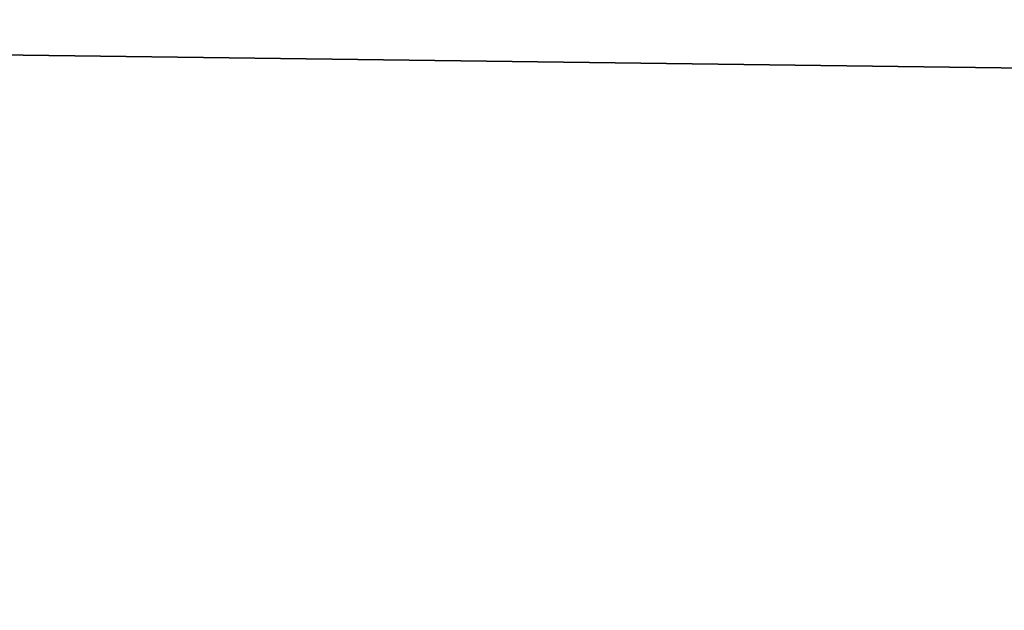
# Model space of a CAD drawing. Header units: millimetres. Extents: x -522 to 188, y -54 to 63.
# Tile 505 of 656: x -3.93929 to -3.93609, y -36.79808 to -36.79617. Entities that reach past the tile are written whole.
import ezdxf

# ---------------------------------------------------------------- set-up
doc = ezdxf.new("R2010")
doc.units = ezdxf.units.MM
doc.header["$LTSCALE"] = 65.185185
for name, color, linetype in [('1', 7, 'CONTINUOUS'), ('2', 7, 'CONTINUOUS'), ('8', 7, 'CONTINUOUS'), ('9', 7, 'CONTINUOUS')]:
    doc.layers.add(name, color=color, linetype=linetype)

msp = doc.modelspace()

# ---------------------------------------------------------------- linework, layer by layer
at = {"layer": '1', "color": 7, "linetype": 'CONTINUOUS'}
for points in [[(-4.178775, -36.8, -12.3100676), (-3.3646476, 23, -12.5570357), (-3.3647088, -36.8, -12.5570172), (-4.178775, -36.8, -12.3100676)], [(-4.178713, 23, -12.3100917), (-3.3646476, 23, -12.5570357), (-4.178775, -36.8, -12.3100676), (-4.178713, 23, -12.3100917)]]:
    msp.add_3dface(points, dxfattribs=at)
at = {"layer": '2', "color": 7, "linetype": 'CONTINUOUS'}
for points in [[(-3.3647088, -36.8, 12.5570172), (-4.178713, 23, 12.3100917), (-4.178775, -36.8, 12.3100676), (-3.3647088, -36.8, 12.5570172)], [(-3.3646476, 23, 12.5570357), (-4.178713, 23, 12.3100917), (-3.3647088, -36.8, 12.5570172), (-3.3646476, 23, 12.5570357)]]:
    msp.add_3dface(points, dxfattribs=at)
at = {"layer": '8', "color": 3, "linetype": 'CONTINUOUS'}
for points in [[(-3.5424354, -36.7927089, -10.4356782), (-3.998883, -36.8, -10.1399671), (-4.2173768, -36.7927089, -10.1816483), (-3.5424354, -36.7927089, -10.4356782)], [(-3.6503799, -36.8, -10.2705676), (-3.998883, -36.8, -10.1399671), (-3.5424354, -36.7927089, -10.4356782), (-3.6503799, -36.8, -10.2705676)]]:
    msp.add_3dface(points, dxfattribs=at)
at = {"layer": '9', "color": 3, "linetype": 'CONTINUOUS'}
for points in [[(-3.9988822, -36.8, 10.1399675), (-3.650379, -36.8, 10.2705679), (-4.2173768, -36.7927089, 10.1816483), (-3.9988822, -36.8, 10.1399675)], [(-4.2173768, -36.7927089, 10.1816483), (-3.650379, -36.8, 10.2705679), (-3.5424354, -36.7927089, 10.4356782), (-4.2173768, -36.7927089, 10.1816483)]]:
    msp.add_3dface(points, dxfattribs=at)

doc.saveas('drawing.dxf')
